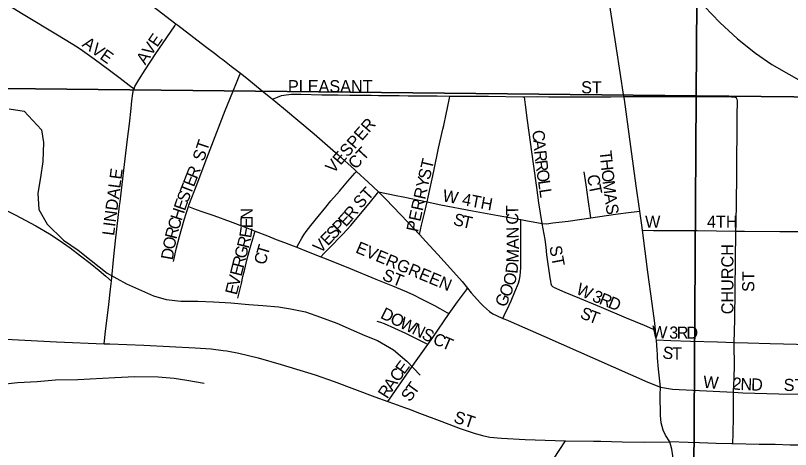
# Model space of a CAD drawing. Extents: x 1874609 to 2204689, y 815661 to 1281160.
# Drawn here: x 2016212 to 2019410, y 1044990 to 1046780 of the extents above; entities that cross this region are included whole.
import ezdxf

# ---------------------------------------------------------------- set-up
doc = ezdxf.new("R2010")
doc.units = 0
for name, color, linetype in [('GM_X_City_Street', 7, 'Continuous'), ('GM_X_City_Street_Text', 7, 'Continuous'), ('GM_X_Minor_River', 7, 'Continuous'), ('GM_X_Rail_Line', 7, 'Continuous'), ('GM_X_Section', 7, 'Continuous'), ('GM_X_State_Route', 7, 'Continuous')]:
    doc.layers.add(name, color=color, linetype=linetype)

msp = doc.modelspace()

# ---------------------------------------------------------------- linework, layer by layer
at = {"layer": 'GM_X_City_Street'}
for points in [[(2015560.9, 1047209.9), (2015571.9, 1047202.9), (2015630.5, 1047165.2), (2015696.9, 1047124.3), (2015767.7, 1047080), (2015818.6, 1047049.1), (2015866.8, 1047019), (2015964.8, 1046958.4), (2016020.7, 1046923.7), (2016132.2, 1046854.6), (2016244.2, 1046785.5), (2016385, 1046700), (2016441.2, 1046666.2), (2016466.1, 1046650.2), (2016488.4, 1046635.1), (2016536.8, 1046600.8), (2016599.7, 1046553.8), (2016643.8, 1046520.9), (2016680.8, 1046493), (2016701.2, 1046477.7)], [(2016701.2, 1046477.7), (2016704.8, 1046487.1), (2016721, 1046514.5), (2016746.9, 1046555.5), (2016791.7, 1046622.8), (2016818.6, 1046662.5), (2016836.6, 1046689.2), (2016869.1, 1046737.3), (2016874.1, 1046744.8)], [(2016925.8, 1045991.9), (2016927.5, 1045996.9), (2016961.4, 1046085.5), (2017002.3, 1046190.7), (2017077.3, 1046387.4), (2017096.5, 1046434), (2017111.4, 1046471.2), (2017124.7, 1046502.5), (2017135.5, 1046529.8), (2017140.1, 1046541.4)], [(2016607.8, 1045684.2), (2016617.9, 1045785.6), (2016625, 1045850.1), (2016641.7, 1045995.2), (2016643.6, 1046011.5), (2016649, 1046060), (2016664.7, 1046189), (2016674.4, 1046269.1), (2016682.1, 1046333.1), (2016689.3, 1046396.8), (2016690.9, 1046412.7), (2016692.4, 1046428.2), (2016696, 1046458.2), (2016699.4, 1046473), (2016701.2, 1046477.7)], [(2017273.2, 1046435), (2017293.6, 1046443.2), (2017309.9, 1046449.8), (2017328.7, 1046453), (2017351.5, 1046454.7), (2017389.1, 1046454.7), (2017476.1, 1046453.2), (2017544, 1046452.2), (2017591.3, 1046451.4), (2017637.8, 1046450.6), (2017680.2, 1046450.6), (2017710.4, 1046449.7), (2017795.2, 1046449.7), (2017832.6, 1046448.6), (2017896.4, 1046448.9), (2017951.9, 1046448.1), (2018004.7, 1046447.4)], [(2017910.5, 1046011.7), (2017914.6, 1046030.5), (2017938.1, 1046137.2), (2017958, 1046232.8), (2017975.6, 1046311.1), (2017979.5, 1046326.1), (2017988.9, 1046372.3), (2017994.7, 1046398.5), (2018002.9, 1046438.6), (2018004.7, 1046447.4)], [(2018004.7, 1046447.4), (2018016.3, 1046447.3), (2018089.7, 1046446.5), (2018163.9, 1046446.5), (2018305.8, 1046444.8), (2018313.3, 1046444.9)], [(2018313.3, 1046444.9), (2018365.8, 1046445.1), (2018413.5, 1046444.5), (2018526.5, 1046443.8), (2018669.6, 1046444.8), (2018723.2, 1046445)], [(2018385.9, 1045922.1), (2018378.9, 1045964), (2018371.5, 1046006.5), (2018363, 1046070.6), (2018349.5, 1046167.4), (2018324.9, 1046346.7), (2018317.2, 1046411.9), (2018313.3, 1046444.9)], [(2018723.2, 1046445), (2018771.6, 1046445.2), (2018918.4, 1046446), (2019144.4, 1046444.6), (2019156.7, 1046445.1), (2019167.3, 1046444.8), (2019174.4, 1046444.3), (2019182.4, 1046442.6)], [(2019185.2, 1045890.3), (2019185.6, 1045917.1), (2019189.2, 1046112.5), (2019190.3, 1046373.4), (2019191.6, 1046421.4), (2019191.3, 1046427.4), (2019190.2, 1046432.6), (2019187.6, 1046438.3), (2019182.4, 1046442.6)], [(2017373.7, 1045823.6), (2017381.7, 1045838.9), (2017393.6, 1045861.5), (2017402, 1045875.3), (2017411.2, 1045888.2), (2017430.8, 1045913.3), (2017461.3, 1045950.4), (2017492.5, 1045988.8), (2017513.3, 1046014.8), (2017548.6, 1046055.4), (2017584.1, 1046096.6), (2017612.4, 1046128.8), (2017619.5, 1046136.4)], [(2018586.9, 1045944.9), (2018585.3, 1045955.3), (2018575.6, 1046020.9), (2018566.9, 1046081.4), (2018558.9, 1046134.9)], [(2016037.5, 1046053.3), (2016055.2, 1046039.1), (2016080, 1046022.9), (2016137.7, 1045993.9), (2016210.1, 1045958.1), (2016295.8, 1045912.2), (2016351.9, 1045879.7), (2016392.3, 1045852.7), (2016437.2, 1045821.3), (2016480.9, 1045788.3), (2016520.8, 1045758.4), (2016556.9, 1045728.4), (2016584.4, 1045704.6), (2016607.8, 1045684.2)], [(2017471.6, 1045784.9), (2017484.2, 1045797.6), (2017528.4, 1045842.7), (2017540.1, 1045854), (2017562.9, 1045877.4), (2017595.5, 1045913.9), (2017676.6, 1046011.7), (2017705.8, 1046046.3), (2017710.5, 1046051.8)], [(2017710.5, 1046051.8), (2017782.6, 1046037.5), (2017812.4, 1046032.1), (2017858.3, 1046022.9), (2017910.5, 1046011.7)], [(2016864, 1045764.6), (2016876.1, 1045821.2), (2016889.1, 1045867.7), (2016898.4, 1045902.1), (2016908.5, 1045936.6), (2016917.5, 1045967.1), (2016925.8, 1045991.9)], [(2016925.8, 1045991.9), (2016946, 1045984.4), (2016976.2, 1045973.2), (2017030.4, 1045954.2), (2017097.3, 1045930), (2017159.5, 1045907.1), (2017201.1, 1045890.6)], [(2017878.7, 1045876.2), (2017888.2, 1045914.6), (2017899, 1045958.6), (2017910.5, 1046011.7)], [(2017910.5, 1046011.7), (2017967.5, 1045999.3), (2018098.4, 1045974), (2018203.3, 1045954.9), (2018297.5, 1045938)], [(2018586.9, 1045944.9), (2018688.4, 1045959.9), (2018753.5, 1045968.5), (2018788, 1045973)], [(2018223.6, 1045530.6), (2018234.8, 1045555.1), (2018239.3, 1045564.8), (2018257.1, 1045603.4), (2018272.7, 1045639.6), (2018287.4, 1045675.2), (2018292.6, 1045690.7), (2018295.4, 1045706.7), (2018296.9, 1045739.4), (2018298.1, 1045788.6), (2018297.8, 1045805), (2018298.2, 1045821.2), (2018297.3, 1045870.3), (2018297.5, 1045932.9), (2018297.5, 1045938)], [(2018297.5, 1045938), (2018318.5, 1045934.2), (2018385.9, 1045922.1)], [(2018385.9, 1045922.1), (2018405.1, 1045920.9), (2018429.8, 1045924.1), (2018493.4, 1045931.1), (2018586.9, 1045944.9)], [(2018432, 1045658.9), (2018429.3, 1045660.6), (2018427.7, 1045661.9), (2018425.7, 1045664.9), (2018423.1, 1045672.4), (2018420.9, 1045684), (2018418.9, 1045698), (2018405.5, 1045793), (2018401.7, 1045824.8), (2018397.7, 1045856), (2018385.9, 1045922.1)], [(2017129, 1045613.6), (2017144.2, 1045674.5), (2017150.3, 1045703.1), (2017156.9, 1045728.2), (2017168, 1045775.5), (2017180.4, 1045821.1), (2017188.8, 1045849.3), (2017198.7, 1045882.6), (2017201.1, 1045890.6)], [(2017201.1, 1045890.6), (2017251.7, 1045870.5), (2017288, 1045856.5), (2017322.8, 1045843.7), (2017358.6, 1045829.6), (2017373.7, 1045823.6)], [(2018799, 1045893.7), (2018845.7, 1045893.3), (2018926.9, 1045892.8), (2019024.8, 1045892.9), (2019185.2, 1045890.3)], [(2019178.6, 1045429.6), (2019180.5, 1045526), (2019185.2, 1045890.3)], [(2019185.2, 1045890.3), (2019220.2, 1045889.7), (2019367, 1045889.3), (2019497.7, 1045888.8), (2019516.7, 1045888.7)], [(2017373.7, 1045823.6), (2017412.6, 1045808), (2017471.6, 1045784.9)], [(2017471.6, 1045784.9), (2017487.4, 1045778.7), (2017592.5, 1045735.6), (2017698.6, 1045692.8), (2017767.6, 1045664.8), (2017817.1, 1045644.6), (2017851.4, 1045628.7), (2017889.3, 1045609.7), (2017913.8, 1045598.1), (2017940.7, 1045583.4), (2017963.9, 1045571.2), (2017992.7, 1045555.3), (2018001.7, 1045550.2)], [(2016578.2, 1045426.2), (2016580.7, 1045450.3), (2016582.3, 1045465.1), (2016587.8, 1045511.3), (2016595.9, 1045575.5), (2016603.8, 1045651.5), (2016607.8, 1045684.2)], [(2018001.7, 1045550.2), (2018008.6, 1045560.1), (2018036.5, 1045599.4), (2018072.9, 1045648.2), (2018077.5, 1045654.5)], [(2018432, 1045658.9), (2018479.7, 1045638.6), (2018539.6, 1045614.2), (2018629.2, 1045576.5), (2018731.9, 1045532.9), (2018806.5, 1045501.9), (2018852.8, 1045482.6)], [(2017913.5, 1045423), (2017934.1, 1045452.3), (2018001.7, 1045550.2)], [(2017703.8, 1045519.7), (2017719, 1045515.1), (2017733.4, 1045509.8), (2017775.9, 1045490.7), (2017822, 1045469), (2017876.1, 1045442.6), (2017904, 1045428), (2017913.5, 1045423)], [(2016025.8, 1045452.7), (2016118.9, 1045448.1), (2016380.8, 1045433.7), (2016578.2, 1045426.2)], [(2016578.2, 1045426.2), (2016601.7, 1045425.3), (2016741.1, 1045419.8), (2016954.1, 1045409.6), (2017019.5, 1045404.3), (2017068.4, 1045398.1)], [(2017748.5, 1045187.9), (2017764.6, 1045210.8), (2017783.3, 1045237.6), (2017858.9, 1045345.2), (2017913.5, 1045423)], [(2019178.6, 1045429.6), (2019108.8, 1045431.8), (2018997.9, 1045435.2), (2018915.9, 1045438.3), (2018856.8, 1045440.5)], [(2019175.6, 1045225.8), (2019176.3, 1045249.7), (2019178.7, 1045330.8), (2019178.5, 1045428.4), (2019178.6, 1045429.6)], [(2019512.2, 1045420.7), (2019490.2, 1045421.2), (2019326, 1045425), (2019234.3, 1045427.9), (2019178.6, 1045429.6)], [(2017068.4, 1045398.1), (2017084.7, 1045396.1), (2017133.3, 1045387.6), (2017213.2, 1045368.2), (2017307.9, 1045340.8), (2017449.2, 1045298.1), (2017526.7, 1045270.7), (2017695.3, 1045207), (2017748.5, 1045187.9)], [(2018873.7, 1045246.8), (2018923.4, 1045239.3), (2019175.6, 1045225.8)], [(2019172.2, 1045013.3), (2019173.3, 1045057.2), (2019174.9, 1045123.4), (2019175.6, 1045225.8)], [(2019175.6, 1045225.8), (2019214.3, 1045224), (2019362.8, 1045219.9), (2019454.8, 1045217.8), (2019508.7, 1045216.3)], [(2017748.5, 1045187.9), (2017772.2, 1045179.4), (2017818, 1045163.1), (2017833.3, 1045157.7), (2017878.9, 1045140), (2017970.8, 1045105.2), (2018047.2, 1045076.7), (2018108.6, 1045055.9), (2018135.5, 1045048.4)], [(2018135.5, 1045048.4), (2018139.1, 1045047.3), (2018169.6, 1045040.9), (2018217.8, 1045035.9), (2018316, 1045030.4), (2018479.8, 1045025.2), (2018482.3, 1045025.2)], [(2018204.2, 1044595.7), (2018257.9, 1044679.6), (2018314.6, 1044768), (2018413.9, 1044923), (2018455.8, 1044985.6), (2018482.3, 1045025.2)], [(2018482.3, 1045025.2), (2018597.7, 1045024.1)], [(2018597.7, 1045024.1), (2018627.2, 1045023.8), (2018715.3, 1045021.5), (2018807.4, 1045020.1), (2018912.4, 1045020.8)], [(2018898.5, 1044843), (2018910.8, 1044877.9), (2018919.4, 1044911), (2018922.1, 1044928.2), (2018923.8, 1044945.5), (2018924.3, 1044963.1), (2018920.2, 1044991.7), (2018912.4, 1045020.8)]]:
    msp.add_lwpolyline(points, dxfattribs=at)
at = {"layer": 'GM_X_Minor_River'}
for points in [[(2016185.4, 1046395.3), (2016247.5, 1046385), (2016319.4, 1046308.4), (2016327.3, 1046256.2), (2016325, 1046178), (2016314.7, 1046111.8), (2016304.5, 1046047.6), (2016308.2, 1045979.4), (2016342.1, 1045919.1), (2016410, 1045852.6), (2016470, 1045812.2), (2016524, 1045769.8), (2016590, 1045717.3), (2016670, 1045672.8), (2016782.1, 1045624.2), (2016834.1, 1045607.9), (2016894.3, 1045601.6), (2016964.4, 1045601.3), (2017028.6, 1045599), (2017100.7, 1045594.7), (2017174.9, 1045588.3), (2017233, 1045584.1), (2017297.1, 1045577.8), (2017347.2, 1045569.5), (2017409.3, 1045557.2), (2017471.4, 1045534.9), (2017537.5, 1045510.5), (2017597.5, 1045484.2), (2017653.5, 1045459.8), (2017705.6, 1045439.5), (2017771.6, 1045401.1), (2017827.6, 1045354.7), (2017881.5, 1045296.3)], [(2016146.3, 1045258.1), (2016220.5, 1045265.9), (2016300.8, 1045269.6), (2016377, 1045277.4), (2016469.3, 1045279), (2016621.8, 1045286.5), (2016704, 1045290.3), (2016800.3, 1045289.9), (2016866.5, 1045283.7), (2016918.6, 1045275.5), (2016990.8, 1045263.2)]]:
    msp.add_lwpolyline(points, dxfattribs=at)
at = {"layer": 'GM_X_Rail_Line'}
msp.add_lwpolyline([(2017646.3, 1048539.1), (2017921.6, 1048207.4), (2018763.7, 1047165.7), (2018983.1, 1046898.9), (2019055.5, 1046816.3), (2019118.5, 1046750.6), (2019192.3, 1046683.6), (2019265.5, 1046624.7), (2019333.9, 1046577.2), (2019474.1, 1046497.3)], dxfattribs=at)
at = {"layer": 'GM_X_Section'}
for points in [[(2019058.5, 1051739.8), (2019020.7, 1046448.2), (2012915.3, 1046513.3), (2012905.1, 1051801)], [(2024449.5, 1051689), (2024387.7, 1046393.6), (2019020.7, 1046448.2), (2019058.5, 1051739.8)], [(2019020.7, 1046448.2), (2018988, 1041097.3), (2012892.7, 1041156.5), (2012915.3, 1046513.3)], [(2024387.7, 1046393.6), (2024307, 1041050.6), (2018988, 1041097.3), (2019020.7, 1046448.2)]]:
    msp.add_lwpolyline(points, close=True, dxfattribs=at)
at = {"layer": 'GM_X_State_Route'}
for points in [[(2018873.7, 1045246.8), (2018866.1, 1045320.8), (2018862.1, 1045367.6), (2018860.9, 1045383.3), (2018859.9, 1045399), (2018856.8, 1045440.5), (2018856.4, 1045446.3), (2018852.8, 1045482.6), (2018850, 1045510.8), (2018839.3, 1045591.9), (2018821.3, 1045721.1), (2018799, 1045893.7), (2018796.2, 1045915.6), (2018788, 1045973), (2018773, 1046077.6), (2018751.4, 1046239.4), (2018725, 1046433.8), (2018723.2, 1046445), (2018692.6, 1046643.8), (2018665.1, 1046820.3), (2018659.9, 1046853.7), (2018655.9, 1046882.8)], [(2016760.6, 1046832.2), (2016874.1, 1046744.8), (2016881.4, 1046739.2), (2016996.7, 1046651.3), (2017033.1, 1046623.9), (2017045.4, 1046615.1), (2017055.9, 1046606.6), (2017067.5, 1046597.7), (2017102.3, 1046570.1), (2017140.1, 1046541.4), (2017167, 1046521.1), (2017230.4, 1046469.7), (2017273.2, 1046435), (2017286.7, 1046424.1), (2017326.6, 1046390.8), (2017376.8, 1046348.6), (2017444.5, 1046291.5), (2017544, 1046205.1), (2017610.5, 1046144.6), (2017619.5, 1046136.4), (2017668, 1046092.5), (2017710.5, 1046051.8), (2017740.9, 1046022.7), (2017830.9, 1045927.6), (2017878.7, 1045876.2), (2017905.2, 1045847.6), (2017955.1, 1045794.4), (2018007.2, 1045736.8), (2018054.9, 1045682.5), (2018077.5, 1045654.5), (2018092.5, 1045635.9), (2018131.7, 1045593.1), (2018143.1, 1045580.8), (2018155.3, 1045569.4), (2018168.6, 1045559.1), (2018182.4, 1045549.9), (2018197.2, 1045542.2), (2018223.6, 1045530.6), (2018227.5, 1045528.8), (2018242.9, 1045523.3), (2018257.8, 1045516.5), (2018392.7, 1045457.2), (2018822.1, 1045267.5), (2018873.7, 1045246.8)], [(2018912.4, 1045020.8), (2018894.6, 1045049.1), (2018884.7, 1045069.7), (2018876.9, 1045099.1), (2018873.3, 1045130.6), (2018872.4, 1045213.9), (2018873.7, 1045246.8)], [(2019671.8, 1045002.9), (2019632.9, 1045004.2), (2019607.5, 1045005.3), (2019583.2, 1045006.1), (2019559.9, 1045007.3), (2019539.6, 1045007.8), (2019507.1, 1045007.6), (2019409.3, 1045007.9), (2019347.2, 1045010), (2019280.9, 1045010), (2019172.2, 1045013.3), (2019168.8, 1045013.4), (2019103.8, 1045015.1), (2019034.3, 1045017.9), (2018987.5, 1045018.6), (2018912.4, 1045020.8)]]:
    msp.add_lwpolyline(points, dxfattribs=at)

# ---------------------------------------------------------------- texts
at = {"layer": 'GM_X_City_Street_Text'}
for s, rotation, p in [('E', 55.234, (2016796.5, 1046646.2)), ('AVE', 324.6835, (2016483.8, 1046655)), ('V', 56.2008, (2016772.2, 1046609.9)), ('A', 56.2008, (2016747.7, 1046573.3)), ('PLEASANT', 0, (2017336.4, 1046463.1)), ('ST', 0, (2018546.4, 1046458.7)), ('VESPER', 48.9162, (2017524, 1046125.6)), ('C', 275.5463, (2018344.5, 1046305)), ('ST', 71.5607, (2016988.6, 1046175.1)), ('A', 275.5388, (2018348.3, 1046265.6)), ('CT', 47.2983, (2017616.1, 1046142.3)), ('R', 275.6613, (2018352.6, 1046221.7)), ('T', 275.9661, (2018621.8, 1046220.1)), ('ST', 76.768, (2017921.1, 1046099.2)), ('R', 277.1641, (2018356.7, 1046180.8)), ('H', 275.9925, (2018625.4, 1046185)), ('LINDALE', 82.5264, (2016618.6, 1045869.6)), ('R', 68.493, (2016960.8, 1046102.5)), ('E', 68.4513, (2016947.8, 1046069.7)), ('PERRY', 77.4727, (2017872.9, 1045884)), ('O', 278.0652, (2018361.7, 1046140.7)), ('C', 277.378, (2018571.4, 1046120.9)), ('O', 275.9781, (2018630, 1046141.3)), ('T', 68.4624, (2016934.9, 1046037)), ('L', 278.1633, (2018367.9, 1046097.1)), ('T', 281.3434, (2018577.1, 1046077.9)), ('M', 276.8793, (2018634.7, 1046096.7)), ('S', 68.8428, (2016922.3, 1046004.3)), ('ST', 47.4788, (2017637.4, 1045980.5)), ('W 4TH', 349.2114, (2017971.7, 1046014.1)), ('L', 278.1417, (2018372.9, 1046062.2)), ('E', 70.8221, (2016910.9, 1045971.4)), ('A', 277.8617, (2018641.1, 1046043.3)), ('H', 72.0904, (2016897.4, 1045929.9)), ('R', 50.5498, (2017600.5, 1045933)), ('T', 91.2378, (2018287, 1045957.1)), ('S', 277.8365, (2018647.2, 1045999.7)), ('N', 89.9928, (2017190.6, 1045938.1)), ('E', 48.2028, (2017575.6, 1045905.1)), ('S', 344.2273, (2018015, 1045918)), ('T', 347.3239, (2018051.7, 1045907.7)), ('C', 91.2142, (2018287.8, 1045917.5)), ('W', 0, (2018810.3, 1045904.3)), ('4TH', 0, (2019065.6, 1045904.3)), ('C', 72.333, (2016885.4, 1045892.2)), ('E', 89.4676, (2017190.2, 1045902.4)), ('P', 46.0817, (2017549.8, 1045878.3)), ('R', 75.5691, (2016875.8, 1045854.6)), ('E', 81.0502, (2017184.1, 1045859.7)), ('E', 46.0817, (2017500.9, 1045827.5)), ('S', 46.1122, (2017525.4, 1045852.9)), ('N', 91.232, (2018289, 1045860.3)), ('O', 79.9591, (2016868.3, 1045812.2)), ('R', 75.8165, (2017173.4, 1045816.4)), ('V', 46.0972, (2017470.4, 1045795.8)), ('A', 91.187, (2018289.9, 1045816.2)), ('G', 75.8116, (2017162.6, 1045773.8)), ('T', 73.3714, (2017253.1, 1045786.5)), ('EVERGREEN', 337.3184, (2017612.1, 1045803.4)), ('ST', 280.6122, (2018414.8, 1045826.2)), ('CHURCH', 90, (2019174.9, 1045547.3)), ('D', 80.0275, (2016860.7, 1045768.9)), ('C', 75.6693, (2017243.5, 1045748.7)), ('M', 87.6066, (2018287.7, 1045760.1)), ('R', 75.7929, (2017152.9, 1045735.3)), ('D', 84.5638, (2018283.4, 1045713.4)), ('E', 75.8198, (2017144.3, 1045701.2)), ('ST', 338.2011, (2017722, 1045690.8)), ('V', 75.7994, (2017133.5, 1045658.6)), ('O', 75.4318, (2018270.8, 1045662.2)), ('ST', 90, (2019261, 1045639.7)), ('E', 75.8113, (2017124.8, 1045624.4)), ('O', 68.0038, (2018252.1, 1045614.7)), ('W', 334.5779, (2018521.5, 1045634)), ('3', 338.1991, (2018588.6, 1045603.1)), ('R', 338.2076, (2018617.2, 1045591.6)), ('G', 66.6722, (2018234.2, 1045573.1)), ('D', 338.1905, (2018653.9, 1045576.9)), ('D', 333.4643, (2017714.6, 1045533.7)), ('S', 336.8947, (2018538.2, 1045534.1)), ('O', 333.4447, (2017753.9, 1045514.1)), ('W', 333.4581, (2017793.3, 1045494.4)), ('T', 339.5038, (2018572.9, 1045519.3)), ('N', 333.4701, (2017844.5, 1045468.8)), ('S', 334.604, (2017884.8, 1045448.7)), ('W', 356.8882, (2018837.3, 1045451.1)), ('3', 358.8699, (2018909.5, 1045447.4)), ('R', 359.9427, (2018941.3, 1045446.8)), ('D', 0.0115, (2018981, 1045446.7)), ('C', 336.7281, (2017930.5, 1045427.4)), ('T', 336.7946, (2017966.9, 1045411.7)), ('S', 352.1635, (2018879.7, 1045366.5)), ('T', 359.3044, (2018921.4, 1045361.1)), ('E', 53.611, (2017815.7, 1045296.7)), ('C', 53.7227, (2017792.3, 1045264.8)), ('W', 355.6039, (2019048.7, 1045244.3)), ('2', 353.2081, (2019167.9, 1045238.8)), ('N', 358.1294, (2019203.2, 1045234.8)), ('D', 358.3209, (2019247.3, 1045233.4)), ('ST', 0, (2019382.3, 1045231.1)), ('R', 57.4077, (2017746.4, 1045195.9)), ('A', 55.2855, (2017767.5, 1045228.9)), ('T', 54.0208, (2017860, 1045211.9)), ('S', 54.8848, (2017839.9, 1045183.3)), ('ST', 341.5607, (2018016.9, 1045103))]:
    msp.add_text(s, height=50, rotation=rotation, dxfattribs=at).set_placement(p)

doc.saveas('drawing.dxf')
